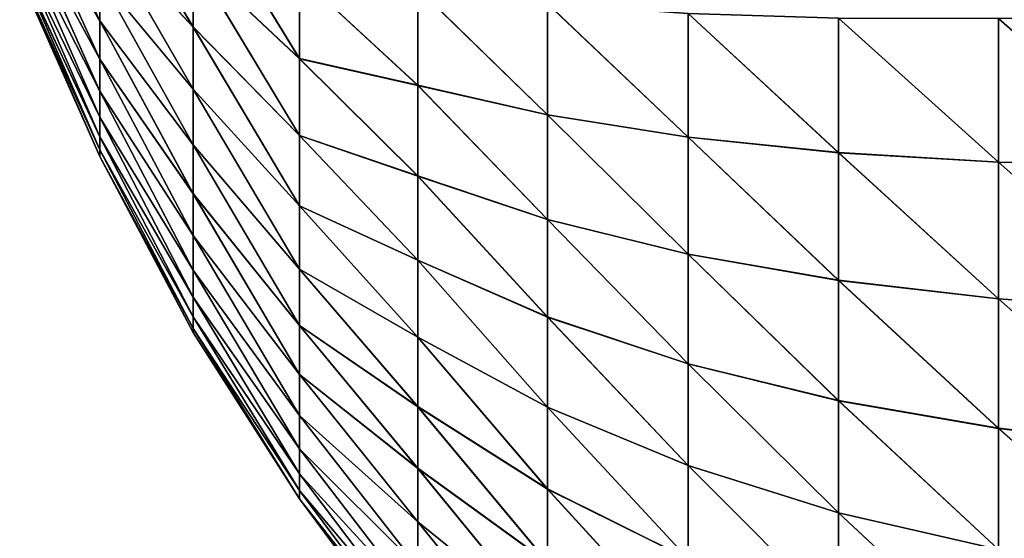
# Model space of a CAD drawing. Header units: metres. Extents: x -2 to 78, y -85 to 85.
# Tile 306 of 500: x 50.639 to 52.445, y -3.002 to -2.051. Entities that reach past the tile are written whole.
import ezdxf

# ---------------------------------------------------------------- set-up
doc = ezdxf.new("R2010")
doc.units = ezdxf.units.M
doc.layers.add('solid_20004802', color=7, linetype='CONTINUOUS')

msp = doc.modelspace()

# ---------------------------------------------------------------- linework, layer by layer
at = {"layer": 'solid_20004802'}
for points in [[(50.785728, -2.053427, -1.028451), (50.638618, -1.800672, -0.787354), (50.638618, -1.740467, -0.908453)], [(50.785728, -1.972605, -1.171574), (50.785728, -2.053427, -1.028451), (50.638618, -1.740467, -0.908453)], [(50.785728, -2.053375, 1.028551), (50.638618, -1.740531, 0.908334), (50.638618, -1.800728, 0.787232)], [(50.785728, -2.053375, 1.028551), (50.785728, -1.972545, 1.171671), (50.638618, -1.740531, 0.908334)], [(50.957123, -2.06458, 1.597809), (50.785728, -1.780527, 1.438222), (50.785728, -1.881432, 1.308473)], [(50.957123, -2.06458, 1.597809), (50.957123, -1.939417, 1.742945), (50.785728, -1.780527, 1.438222)], [(50.957123, -2.06499, -1.597296), (50.785728, -1.881498, -1.308382), (50.785728, -1.7806, -1.438135)], [(50.957123, -1.939864, -1.742464), (50.957123, -2.06499, -1.597296), (50.785728, -1.7806, -1.438135)], [(50.785728, -2.123529, -0.879782), (50.638618, -1.852138, -0.662291), (50.638618, -1.800672, -0.787354)], [(50.785728, -2.053427, -1.028451), (50.785728, -2.123529, -0.879782), (50.638618, -1.800672, -0.787354)], [(50.785728, -2.123485, 0.879887), (50.638618, -1.800728, 0.787232), (50.638618, -1.852185, 0.662165)], [(50.785728, -2.123485, 0.879887), (50.785728, -2.053375, 1.028551), (50.638618, -1.800728, 0.787232)], [(51.151855, -2.122765, 1.996117), (50.957123, -1.803745, 1.878309), (50.957123, -1.939417, 1.742945)], [(51.151855, -2.122765, 1.996117), (51.151855, -1.970946, 2.141548), (50.957123, -1.803745, 1.878309)], [(51.151855, -2.122864, -1.996014), (50.957123, -1.939864, -1.742464), (50.957123, -1.804227, -1.877863)], [(51.151855, -1.971053, -2.141453), (51.151855, -2.122864, -1.996014), (50.957123, -1.804227, -1.877863)], [(50.785728, -2.182535, -0.726371), (50.638618, -1.894605, -0.533893), (50.638618, -1.852138, -0.662291)], [(50.785728, -2.123529, -0.879782), (50.785728, -2.182535, -0.726371), (50.638618, -1.852138, -0.662291)], [(50.785728, -2.182498, 0.726479), (50.638618, -1.852185, 0.662165), (50.638618, -1.894643, 0.533764)], [(50.785728, -2.182498, 0.726479), (50.785728, -2.123485, 0.879887), (50.638618, -1.852185, 0.662165)], [(50.785728, -2.230124, -0.569044), (50.638618, -1.92786, -0.402807), (50.638618, -1.894605, -0.533893)], [(50.785728, -2.182535, -0.726371), (50.785728, -2.230124, -0.569044), (50.638618, -1.894605, -0.533893)], [(50.785728, -2.230096, 0.569154), (50.638618, -1.894643, 0.533764), (50.638618, -1.927889, 0.402676)], [(50.785728, -2.230096, 0.569154), (50.785728, -2.182498, 0.726479), (50.638618, -1.894643, 0.533764)], [(50.957123, -2.178532, 1.443714), (50.785728, -1.881432, 1.308473), (50.785728, -1.972545, 1.171671)], [(50.957123, -2.178532, 1.443714), (50.957123, -2.06458, 1.597809), (50.785728, -1.881432, 1.308473)], [(50.957123, -2.178902, -1.443172), (50.785728, -1.972605, -1.171574), (50.785728, -1.881498, -1.308382)], [(50.957123, -2.06499, -1.597296), (50.957123, -2.178902, -1.443172), (50.785728, -1.881498, -1.308382)], [(50.785728, -2.266042, -0.408649), (50.638618, -1.951735, -0.269693), (50.638618, -1.92786, -0.402807)], [(50.785728, -2.230124, -0.569044), (50.785728, -2.266042, -0.408649), (50.638618, -1.92786, -0.402807)], [(50.785728, -2.266021, 0.408761), (50.638618, -1.927889, 0.402676), (50.638618, -1.951754, 0.26956)], [(50.785728, -2.266021, 0.408761), (50.785728, -2.230096, 0.569154), (50.638618, -1.927889, 0.402676)], [(51.151855, -2.263517, 1.839951), (50.957123, -1.939417, 1.742945), (50.957123, -2.06458, 1.597809)], [(51.151855, -2.263517, 1.839951), (51.151855, -2.122765, 1.996117), (50.957123, -1.939417, 1.742945)], [(51.151855, -2.263609, -1.839841), (50.957123, -2.06499, -1.597296), (50.957123, -1.939864, -1.742464)], [(51.151855, -2.122864, -1.996014), (51.151855, -2.263609, -1.839841), (50.957123, -1.939864, -1.742464)], [(50.785728, -2.290094, -0.246052), (50.638618, -1.966111, -0.13522), (50.638618, -1.951735, -0.269693)], [(50.785728, -2.266042, -0.408649), (50.785728, -2.290094, -0.246052), (50.638618, -1.951735, -0.269693)], [(50.785728, -2.290081, 0.246164), (50.638618, -1.951754, 0.26956), (50.638618, -1.96612, 0.135086)], [(50.785728, -2.290081, 0.246164), (50.785728, -2.266021, 0.408761), (50.638618, -1.951754, 0.26956)], [(50.785728, -2.30215, -0.082127), (50.638618, -1.970914, -0.000067), (50.638618, -1.966111, -0.13522)], [(50.785728, -2.290094, -0.246052), (50.785728, -2.30215, -0.082127), (50.638618, -1.966111, -0.13522)], [(50.785728, -2.302146, 0.08224), (50.638618, -1.96612, 0.135086), (50.638618, -1.970914, -0.000067)], [(50.785728, -2.302146, 0.08224), (50.785728, -2.290081, 0.246164), (50.638618, -1.96612, 0.135086)], [(50.785728, -2.30215, -0.082127), (50.785728, -2.302146, 0.08224), (50.638618, -1.970914, -0.000067)], [(50.957123, -2.280634, 1.281525), (50.785728, -1.972545, 1.171671), (50.785728, -2.053375, 1.028551)], [(50.957123, -2.280634, 1.281525), (50.957123, -2.178532, 1.443714), (50.785728, -1.972545, 1.171671)], [(50.957123, -2.280963, -1.280957), (50.785728, -2.053427, -1.028451), (50.785728, -1.972605, -1.171574)], [(50.957123, -2.178902, -1.443172), (50.957123, -2.280963, -1.280957), (50.785728, -1.972605, -1.171574)], [(51.368855, -2.171436, 2.354014), (51.151855, -1.970946, 2.141548), (51.151855, -2.122765, 1.996117)], [(51.368855, -2.171436, 2.354014), (51.368855, -1.993854, 2.50159), (51.151855, -1.970946, 2.141548)], [(51.368855, -2.171744, -2.353738), (51.151855, -2.122864, -1.996014), (51.151855, -1.971053, -2.141453)], [(51.368855, -1.994181, -2.501338), (51.368855, -2.171744, -2.353738), (51.151855, -1.971053, -2.141453)], [(51.368855, -1.993854, 2.50159), (51.606918, -2.225541, 2.669129), (51.606918, -2.021764, 2.82192)], [(51.368855, -2.171436, 2.354014), (51.606918, -2.225541, 2.669129), (51.368855, -1.993854, 2.50159)], [(51.368855, -1.994181, -2.501338), (51.606918, -2.022237, -2.821593), (51.606918, -2.225988, -2.668767)], [(51.368855, -1.994181, -2.501338), (51.606918, -2.225988, -2.668767), (51.368855, -2.171744, -2.353738)], [(51.864738, -2.266652, 2.962044), (51.606918, -2.021764, 2.82192), (51.606918, -2.225541, 2.669129)], [(51.864738, -2.266652, 2.962044), (51.864738, -2.039999, 3.117743), (51.606918, -2.021764, 2.82192)], [(51.864738, -2.26698, -2.9618), (51.606918, -2.225988, -2.668767), (51.606918, -2.022237, -2.821593)], [(51.864738, -2.040344, -3.117525), (51.864738, -2.26698, -2.9618), (51.606918, -2.022237, -2.821593)], [(52.140896, -2.295028, 3.233001), (51.864738, -2.039999, 3.117743), (51.864738, -2.266652, 2.962044)], [(52.140896, -2.295028, 3.233001), (52.140896, -2.048614, 3.389774), (51.864738, -2.039999, 3.117743)], [(52.140896, -2.2953, -3.232814), (51.864738, -2.26698, -2.9618), (51.864738, -2.040344, -3.117525)], [(52.140896, -2.048899, -3.389607), (52.140896, -2.2953, -3.232814), (51.864738, -2.040344, -3.117525)], [(50.957123, -2.370314, 1.112151), (50.785728, -2.053375, 1.028551), (50.785728, -2.123485, 0.879887)], [(50.957123, -2.370314, 1.112151), (50.957123, -2.280634, 1.281525), (50.785728, -2.053375, 1.028551)], [(50.957123, -2.3706, -1.111559), (50.785728, -2.123529, -0.879782), (50.785728, -2.053427, -1.028451)], [(50.957123, -2.280963, -1.280957), (50.957123, -2.3706, -1.111559), (50.785728, -2.053427, -1.028451)], [(52.433861, -2.312278, 3.4808), (52.140896, -2.048614, 3.389774), (52.140896, -2.295028, 3.233001)], [(52.433861, -2.312278, 3.4808), (52.433861, -2.049193, 3.637192), (52.140896, -2.048614, 3.389774)], [(52.433861, -2.312533, -3.480635), (52.140896, -2.2953, -3.232814), (52.140896, -2.048899, -3.389607)], [(52.433861, -2.049459, -3.637047), (52.433861, -2.312533, -3.480635), (52.140896, -2.048899, -3.389607)], [(52.742027, -2.319673, 3.704383), (52.742027, -2.04293, 3.859243), (52.433861, -2.049193, 3.637192)], [(52.742027, -2.04314, -3.859136), (52.742027, -2.319875, -3.70426), (52.433861, -2.049459, -3.637047)], [(52.742027, -2.319673, 3.704383), (52.433861, -2.049193, 3.637192), (52.433861, -2.312278, 3.4808)], [(52.742027, -2.319875, -3.70426), (52.433861, -2.312533, -3.480635), (52.433861, -2.049459, -3.637047)], [(51.151855, -2.392446, 1.67389), (50.957123, -2.06458, 1.597809), (50.957123, -2.178532, 1.443714)], [(51.151855, -2.392446, 1.67389), (51.151855, -2.263517, 1.839951), (50.957123, -2.06458, 1.597809)], [(51.151855, -2.39253, -1.673774), (50.957123, -2.178902, -1.443172), (50.957123, -2.06499, -1.597296)], [(51.151855, -2.263609, -1.839841), (51.151855, -2.39253, -1.673774), (50.957123, -2.06499, -1.597296)], [(50.957123, -2.447069, 0.936541), (50.785728, -2.123485, 0.879887), (50.785728, -2.182498, 0.726479)], [(50.957123, -2.447069, 0.936541), (50.957123, -2.370314, 1.112151), (50.785728, -2.123485, 0.879887)], [(50.957123, -2.44731, -0.93593), (50.785728, -2.182535, -0.726371), (50.785728, -2.123529, -0.879782)], [(50.957123, -2.3706, -1.111559), (50.957123, -2.44731, -0.93593), (50.785728, -2.123529, -0.879782)], [(51.368855, -2.337764, 2.19386), (51.151855, -2.122765, 1.996117), (51.151855, -2.263517, 1.839951)], [(51.368855, -2.337764, 2.19386), (51.368855, -2.171436, 2.354014), (51.151855, -2.122765, 1.996117)], [(51.368855, -2.338051, -2.193562), (51.151855, -2.263609, -1.839841), (51.151855, -2.122864, -1.996014)], [(51.368855, -2.171744, -2.353738), (51.368855, -2.338051, -2.193562), (51.151855, -2.122864, -1.996014)], [(50.957123, -2.510469, 0.75568), (50.785728, -2.182498, 0.726479), (50.785728, -2.230096, 0.569154)], [(50.957123, -2.510469, 0.75568), (50.957123, -2.447069, 0.936541), (50.785728, -2.182498, 0.726479)], [(50.957123, -2.510663, -0.755052), (50.785728, -2.230124, -0.569044), (50.785728, -2.182535, -0.726371)], [(50.957123, -2.44731, -0.93593), (50.957123, -2.510663, -0.755052), (50.785728, -2.182535, -0.726371)], [(51.151855, -2.508859, 1.498827), (50.957123, -2.178532, 1.443714), (50.957123, -2.280634, 1.281525)], [(51.151855, -2.508859, 1.498827), (51.151855, -2.392446, 1.67389), (50.957123, -2.178532, 1.443714)], [(51.151855, -2.508934, -1.498704), (50.957123, -2.280963, -1.280957), (50.957123, -2.178902, -1.443172)], [(51.151855, -2.39253, -1.673774), (51.151855, -2.508934, -1.498704), (50.957123, -2.178902, -1.443172)], [(51.368855, -2.171436, 2.354014), (51.606918, -2.417432, 2.501655), (51.606918, -2.225541, 2.669129)], [(51.368855, -2.337764, 2.19386), (51.606918, -2.417432, 2.501655), (51.368855, -2.171436, 2.354014)], [(51.368855, -2.171744, -2.353738), (51.606918, -2.225988, -2.668767), (51.606918, -2.417851, -2.501261)], [(51.368855, -2.171744, -2.353738), (51.606918, -2.417851, -2.501261), (51.368855, -2.338051, -2.193562)], [(50.957123, -2.560158, 0.570582), (50.785728, -2.230096, 0.569154), (50.785728, -2.266021, 0.408761)], [(50.957123, -2.560158, 0.570582), (50.957123, -2.510469, 0.75568), (50.785728, -2.230096, 0.569154)], [(50.957123, -2.560305, -0.569942), (50.785728, -2.266042, -0.408649), (50.785728, -2.230124, -0.569044)], [(50.957123, -2.510663, -0.755052), (50.957123, -2.560305, -0.569942), (50.785728, -2.230124, -0.569044)], [(51.864738, -2.481083, 2.7899), (51.606918, -2.225541, 2.669129), (51.606918, -2.417432, 2.501655)], [(51.864738, -2.481083, 2.7899), (51.864738, -2.266652, 2.962044), (51.606918, -2.225541, 2.669129)], [(51.864738, -2.481392, -2.789633), (51.606918, -2.417851, -2.501261), (51.606918, -2.225988, -2.668767)], [(51.864738, -2.26698, -2.9618), (51.864738, -2.481392, -2.789633), (51.606918, -2.225988, -2.668767)], [(50.957123, -2.595858, 0.382285), (50.785728, -2.266021, 0.408761), (50.785728, -2.290081, 0.246164)], [(50.957123, -2.595858, 0.382285), (50.957123, -2.560158, 0.570582), (50.785728, -2.266021, 0.408761)], [(50.957123, -2.595956, -0.381635), (50.785728, -2.290094, -0.246052), (50.785728, -2.266042, -0.408649)], [(50.957123, -2.560305, -0.569942), (50.957123, -2.595956, -0.381635), (50.785728, -2.266042, -0.408649)], [(51.368855, -2.491949, 2.021983), (51.151855, -2.263517, 1.839951), (51.151855, -2.392446, 1.67389)], [(51.368855, -2.491949, 2.021983), (51.368855, -2.337764, 2.19386), (51.151855, -2.263517, 1.839951)], [(51.368855, -2.492213, -2.021666), (51.151855, -2.39253, -1.673774), (51.151855, -2.263609, -1.839841)], [(51.368855, -2.338051, -2.193562), (51.368855, -2.492213, -2.021666), (51.151855, -2.263609, -1.839841)], [(52.140896, -2.529112, 3.05835), (51.864738, -2.266652, 2.962044), (51.864738, -2.481083, 2.7899)], [(52.140896, -2.529112, 3.05835), (52.140896, -2.295028, 3.233001), (51.864738, -2.266652, 2.962044)], [(52.140896, -2.529369, -3.058143), (51.864738, -2.481392, -2.789633), (51.864738, -2.26698, -2.9618)], [(52.140896, -2.2953, -3.232814), (52.140896, -2.529369, -3.058143), (51.864738, -2.26698, -2.9618)], [(50.957123, -2.617368, 0.191844), (50.785728, -2.290081, 0.246164), (50.785728, -2.302146, 0.08224)], [(50.957123, -2.617368, 0.191844), (50.957123, -2.595858, 0.382285), (50.785728, -2.290081, 0.246164)], [(50.957123, -2.617417, -0.191189), (50.785728, -2.30215, -0.082127), (50.785728, -2.290094, -0.246052)], [(50.957123, -2.595956, -0.381635), (50.957123, -2.617417, -0.191189), (50.785728, -2.290094, -0.246052)], [(51.151855, -2.612129, 1.315703), (50.957123, -2.280634, 1.281525), (50.957123, -2.370314, 1.112151)], [(51.151855, -2.612129, 1.315703), (51.151855, -2.508859, 1.498827), (50.957123, -2.280634, 1.281525)], [(51.151855, -2.612195, -1.315576), (50.957123, -2.3706, -1.111559), (50.957123, -2.280963, -1.280957)], [(51.151855, -2.508934, -1.498704), (51.151855, -2.612195, -1.315576), (50.957123, -2.280963, -1.280957)], [(50.957123, -2.624568, 0.000328), (50.785728, -2.302146, 0.08224), (50.785728, -2.30215, -0.082127)], [(50.957123, -2.624568, 0.000328), (50.957123, -2.617368, 0.191844), (50.785728, -2.302146, 0.08224)], [(50.957123, -2.617417, -0.191189), (50.957123, -2.624568, 0.000328), (50.785728, -2.30215, -0.082127)], [(52.433861, -2.5631, 3.305413), (52.140896, -2.295028, 3.233001), (52.140896, -2.529112, 3.05835)], [(52.433861, -2.5631, 3.305413), (52.433861, -2.312278, 3.4808), (52.140896, -2.295028, 3.233001)], [(52.433861, -2.563343, -3.305229), (52.140896, -2.529369, -3.058143), (52.140896, -2.2953, -3.232814)], [(52.433861, -2.312533, -3.480635), (52.433861, -2.563343, -3.305229), (52.140896, -2.2953, -3.232814)], [(52.742027, -2.584359, 3.529712), (52.433861, -2.312278, 3.4808), (52.433861, -2.5631, 3.305413)], [(52.742027, -2.584359, 3.529712), (52.742027, -2.319673, 3.704383), (52.433861, -2.312278, 3.4808)], [(52.742027, -2.584551, -3.529575), (52.433861, -2.563343, -3.305229), (52.433861, -2.312533, -3.480635)], [(52.742027, -2.319875, -3.70426), (52.742027, -2.584551, -3.529575), (52.433861, -2.312533, -3.480635)], [(51.368855, -2.337764, 2.19386), (51.606918, -2.596383, 2.320418), (51.606918, -2.417432, 2.501655)], [(51.368855, -2.491949, 2.021983), (51.606918, -2.596383, 2.320418), (51.368855, -2.337764, 2.19386)], [(51.368855, -2.338051, -2.193562), (51.606918, -2.417851, -2.501261), (51.606918, -2.596771, -2.319994)], [(51.368855, -2.338051, -2.193562), (51.606918, -2.596771, -2.319994), (51.368855, -2.492213, -2.021666)], [(51.151855, -2.701702, 1.125503), (50.957123, -2.370314, 1.112151), (50.957123, -2.447069, 0.936541)], [(51.151855, -2.701702, 1.125503), (51.151855, -2.612129, 1.315703), (50.957123, -2.370314, 1.112151)], [(51.151855, -2.701758, -1.125372), (50.957123, -2.44731, -0.93593), (50.957123, -2.3706, -1.111559)], [(51.151855, -2.612195, -1.315576), (51.151855, -2.701758, -1.125372), (50.957123, -2.3706, -1.111559)], [(51.368855, -2.633166, 1.839303), (51.151855, -2.392446, 1.67389), (51.151855, -2.508859, 1.498827)], [(51.368855, -2.633166, 1.839303), (51.368855, -2.491949, 2.021983), (51.151855, -2.392446, 1.67389)], [(51.368855, -2.633407, -1.838968), (51.151855, -2.508934, -1.498704), (51.151855, -2.39253, -1.673774)], [(51.368855, -2.492213, -2.021666), (51.368855, -2.633407, -1.838968), (51.151855, -2.39253, -1.673774)], [(51.864738, -2.682102, 2.602269), (51.606918, -2.417432, 2.501655), (51.606918, -2.596383, 2.320418)], [(51.864738, -2.682102, 2.602269), (51.864738, -2.481083, 2.7899), (51.606918, -2.417432, 2.501655)], [(51.864738, -2.68239, -2.601979), (51.606918, -2.596771, -2.319994), (51.606918, -2.417851, -2.501261)], [(51.864738, -2.481392, -2.789633), (51.864738, -2.68239, -2.601979), (51.606918, -2.417851, -2.501261)], [(51.151855, -2.777095, 0.929251), (50.957123, -2.447069, 0.936541), (50.957123, -2.510469, 0.75568)], [(51.151855, -2.777095, 0.929251), (51.151855, -2.701702, 1.125503), (50.957123, -2.447069, 0.936541)], [(51.151855, -2.777141, -0.929115), (50.957123, -2.510663, -0.755052), (50.957123, -2.44731, -0.93593)], [(51.151855, -2.701758, -1.125372), (51.151855, -2.777141, -0.929115), (50.957123, -2.44731, -0.93593)], [(51.368855, -2.491949, 2.021983), (51.606918, -2.761408, 2.126416), (51.606918, -2.596383, 2.320418)], [(51.368855, -2.633166, 1.839303), (51.606918, -2.761408, 2.126416), (51.368855, -2.491949, 2.021983)], [(51.368855, -2.492213, -2.021666), (51.606918, -2.596771, -2.319994), (51.606918, -2.761764, -2.125964)], [(51.368855, -2.492213, -2.021666), (51.606918, -2.761764, -2.125964), (51.368855, -2.633407, -1.838968)], [(52.140896, -2.74957, 2.866787), (51.864738, -2.481083, 2.7899), (51.864738, -2.682102, 2.602269)], [(52.140896, -2.74957, 2.866787), (52.140896, -2.529112, 3.05835), (51.864738, -2.481083, 2.7899)], [(52.140896, -2.749811, -2.866561), (51.864738, -2.68239, -2.601979), (51.864738, -2.481392, -2.789633)], [(52.140896, -2.529369, -3.058143), (52.140896, -2.749811, -2.866561), (51.864738, -2.481392, -2.789633)], [(51.151855, -2.837902, 0.728001), (50.957123, -2.510469, 0.75568), (50.957123, -2.560158, 0.570582)], [(51.151855, -2.837902, 0.728001), (51.151855, -2.777095, 0.929251), (50.957123, -2.510469, 0.75568)], [(51.368855, -2.760662, 1.646796), (51.151855, -2.508859, 1.498827), (51.151855, -2.612129, 1.315703)], [(51.368855, -2.760662, 1.646796), (51.368855, -2.633166, 1.839303), (51.151855, -2.508859, 1.498827)], [(51.368855, -2.760878, -1.646443), (51.151855, -2.612195, -1.315576), (51.151855, -2.508934, -1.498704)], [(51.368855, -2.633407, -1.838968), (51.368855, -2.760878, -1.646443), (51.151855, -2.508934, -1.498704)], [(51.151855, -2.837939, -0.727863), (50.957123, -2.560305, -0.569942), (50.957123, -2.510663, -0.755052)], [(51.151855, -2.777141, -0.929115), (51.151855, -2.837939, -0.727863), (50.957123, -2.510663, -0.755052)], [(52.433861, -2.800292, 3.111988), (52.140896, -2.529112, 3.05835), (52.140896, -2.74957, 2.866787)], [(52.433861, -2.800292, 3.111988), (52.433861, -2.5631, 3.305413), (52.140896, -2.529112, 3.05835)], [(52.433861, -2.80052, -3.111788), (52.140896, -2.749811, -2.866561), (52.140896, -2.529369, -3.058143)], [(52.433861, -2.563343, -3.305229), (52.433861, -2.80052, -3.111788), (52.140896, -2.529369, -3.058143)], [(51.151855, -2.883798, 0.522836), (50.957123, -2.560158, 0.570582), (50.957123, -2.595858, 0.382285)], [(51.151855, -2.883798, 0.522836), (51.151855, -2.837902, 0.728001), (50.957123, -2.560158, 0.570582)], [(51.151855, -2.883824, -0.522695), (50.957123, -2.595956, -0.381635), (50.957123, -2.560305, -0.569942)], [(51.151855, -2.837939, -0.727863), (51.151855, -2.883824, -0.522695), (50.957123, -2.560305, -0.569942)], [(52.742027, -2.835572, 3.336165), (52.433861, -2.5631, 3.305413), (52.433861, -2.800292, 3.111988)], [(52.742027, -2.835572, 3.336165), (52.742027, -2.584359, 3.529712), (52.433861, -2.5631, 3.305413)], [(52.742027, -2.835754, -3.336014), (52.433861, -2.80052, -3.111788), (52.433861, -2.563343, -3.305229)], [(52.742027, -2.584551, -3.529575), (52.742027, -2.835754, -3.336014), (52.433861, -2.563343, -3.305229)], [(51.151855, -2.914534, 0.31486), (50.957123, -2.595858, 0.382285), (50.957123, -2.617368, 0.191844)], [(51.151855, -2.914534, 0.31486), (51.151855, -2.883798, 0.522836), (50.957123, -2.595858, 0.382285)], [(51.151855, -2.91455, -0.314717), (50.957123, -2.617417, -0.191189), (50.957123, -2.595956, -0.381635)], [(51.151855, -2.883824, -0.522695), (51.151855, -2.91455, -0.314717), (50.957123, -2.595956, -0.381635)], [(51.864738, -2.868593, 2.400192), (51.606918, -2.596383, 2.320418), (51.606918, -2.761408, 2.126416)], [(51.864738, -2.868593, 2.400192), (51.864738, -2.682102, 2.602269), (51.606918, -2.596383, 2.320418)], [(51.864738, -2.868859, -2.399881), (51.606918, -2.761764, -2.125964), (51.606918, -2.596771, -2.319994)], [(51.864738, -2.68239, -2.601979), (51.864738, -2.868859, -2.399881), (51.606918, -2.596771, -2.319994)], [(51.151855, -2.929947, 0.105189), (50.957123, -2.617368, 0.191844), (50.957123, -2.624568, 0.000328)], [(51.151855, -2.929947, 0.105189), (51.151855, -2.914534, 0.31486), (50.957123, -2.617368, 0.191844)], [(51.151855, -2.929952, -0.105046), (50.957123, -2.624568, 0.000328), (50.957123, -2.617417, -0.191189)], [(51.151855, -2.91455, -0.314717), (51.151855, -2.929952, -0.105046), (50.957123, -2.617417, -0.191189)], [(51.368855, -2.873755, 1.44549), (51.151855, -2.612129, 1.315703), (51.151855, -2.701702, 1.125503)], [(51.368855, -2.873755, 1.44549), (51.368855, -2.760662, 1.646796), (51.151855, -2.612129, 1.315703)], [(51.368855, -2.873945, -1.445122), (51.151855, -2.701758, -1.125372), (51.151855, -2.612195, -1.315576)], [(51.368855, -2.760878, -1.646443), (51.368855, -2.873945, -1.445122), (51.151855, -2.612195, -1.315576)], [(51.151855, -2.929952, -0.105046), (51.151855, -2.929947, 0.105189), (50.957123, -2.624568, 0.000328)], [(51.368855, -2.633166, 1.839303), (51.606918, -2.911599, 1.920716), (51.606918, -2.761408, 2.126416)], [(51.368855, -2.760662, 1.646796), (51.606918, -2.911599, 1.920716), (51.368855, -2.633166, 1.839303)], [(51.368855, -2.633407, -1.838968), (51.606918, -2.761764, -2.125964), (51.606918, -2.911921, -1.92024)], [(51.368855, -2.633407, -1.838968), (51.606918, -2.911921, -1.92024), (51.368855, -2.760878, -1.646443)], [(52.140896, -2.955182, 2.659371), (51.864738, -2.682102, 2.602269), (51.864738, -2.868593, 2.400192)], [(52.140896, -2.955182, 2.659371), (52.140896, -2.74957, 2.866787), (51.864738, -2.682102, 2.602269)], [(52.140896, -2.955406, -2.659128), (51.864738, -2.868859, -2.399881), (51.864738, -2.68239, -2.601979)], [(52.140896, -2.749811, -2.866561), (52.140896, -2.955406, -2.659128), (51.864738, -2.68239, -2.601979)], [(51.368855, -2.971841, 1.23646), (51.151855, -2.701702, 1.125503), (51.151855, -2.777095, 0.929251)], [(51.368855, -2.971841, 1.23646), (51.368855, -2.873755, 1.44549), (51.151855, -2.701702, 1.125503)], [(51.368855, -2.972003, -1.23608), (51.151855, -2.777141, -0.929115), (51.151855, -2.701758, -1.125372)], [(51.368855, -2.873945, -1.445122), (51.368855, -2.972003, -1.23608), (51.151855, -2.701758, -1.125372)], [(51.368855, -2.760662, 1.646796), (51.606918, -3.046132, 1.70445), (51.606918, -2.911599, 1.920716)], [(51.368855, -2.873755, 1.44549), (51.606918, -3.046132, 1.70445), (51.368855, -2.760662, 1.646796)], [(51.368855, -2.760878, -1.646443), (51.606918, -2.911921, -1.92024), (51.606918, -3.046417, -1.703951)], [(51.368855, -2.760878, -1.646443), (51.606918, -3.046417, -1.703951), (51.368855, -2.873945, -1.445122)], [(51.864738, -3.03952, 2.184789), (51.606918, -2.761408, 2.126416), (51.606918, -2.911599, 1.920716)], [(51.864738, -3.03952, 2.184789), (51.864738, -2.868593, 2.400192), (51.606918, -2.761408, 2.126416)], [(51.864738, -3.039762, -2.18446), (51.606918, -2.911921, -1.92024), (51.606918, -2.761764, -2.125964)], [(51.864738, -2.868859, -2.399881), (51.864738, -3.039762, -2.18446), (51.606918, -2.761764, -2.125964)], [(52.433861, -3.022557, 2.901582), (52.140896, -2.74957, 2.866787), (52.140896, -2.955182, 2.659371)], [(52.433861, -3.022557, 2.901582), (52.433861, -2.800292, 3.111988), (52.140896, -2.74957, 2.866787)], [(52.433861, -3.022769, -2.901365), (52.140896, -2.955406, -2.659128), (52.140896, -2.749811, -2.866561)], [(52.433861, -2.80052, -3.111788), (52.433861, -3.022769, -2.901365), (52.140896, -2.749811, -2.866561)], [(51.368855, -3.054396, 1.020824), (51.151855, -2.777095, 0.929251), (51.151855, -2.837902, 0.728001)], [(51.368855, -3.054396, 1.020824), (51.368855, -2.971841, 1.23646), (51.151855, -2.777095, 0.929251)], [(51.368855, -3.05453, -1.020433), (51.151855, -2.837939, -0.727863), (51.151855, -2.777141, -0.929115)], [(51.368855, -2.972003, -1.23608), (51.368855, -3.05453, -1.020433), (51.151855, -2.777141, -0.929115)], [(52.742027, -3.07197, 3.124777), (52.433861, -2.800292, 3.111988), (52.433861, -3.022557, 2.901582)], [(52.742027, -3.07197, 3.124777), (52.742027, -2.835572, 3.336165), (52.433861, -2.800292, 3.111988)], [(52.742027, -3.07214, -3.124614), (52.433861, -3.022769, -2.901365), (52.433861, -2.80052, -3.111788)], [(52.742027, -2.835754, -3.336014), (52.742027, -3.07214, -3.124614), (52.433861, -2.80052, -3.111788)], [(51.368855, -3.120979, 0.799733), (51.151855, -2.837902, 0.728001), (51.151855, -2.883798, 0.522836)], [(51.368855, -3.120979, 0.799733), (51.368855, -3.054396, 1.020824), (51.151855, -2.837902, 0.728001)], [(51.368855, -3.121083, -0.799333), (51.151855, -2.883824, -0.522695), (51.151855, -2.837939, -0.727863)], [(51.368855, -3.05453, -1.020433), (51.368855, -3.121083, -0.799333), (51.151855, -2.837939, -0.727863)], [(52.140896, -3.144813, 2.437249), (51.864738, -2.868593, 2.400192), (51.864738, -3.03952, 2.184789)], [(52.140896, -3.144813, 2.437249), (52.140896, -2.955182, 2.659371), (51.864738, -2.868593, 2.400192)], [(52.140896, -3.145018, -2.43699), (51.864738, -3.039762, -2.18446), (51.864738, -2.868859, -2.399881)], [(52.140896, -2.955406, -2.659128), (52.140896, -3.145018, -2.43699), (51.864738, -2.868859, -2.399881)], [(51.368855, -3.171233, 0.574369), (51.151855, -2.883798, 0.522836), (51.151855, -2.914534, 0.31486)], [(51.368855, -3.171233, 0.574369), (51.368855, -3.120979, 0.799733), (51.151855, -2.883798, 0.522836)], [(51.368855, -3.171309, -0.573963), (51.151855, -2.91455, -0.314717), (51.151855, -2.883824, -0.522695)], [(51.368855, -3.121083, -0.799333), (51.368855, -3.171309, -0.573963), (51.151855, -2.883824, -0.522695)], [(51.368855, -2.873755, 1.44549), (51.606918, -3.164264, 1.478807), (51.606918, -3.046132, 1.70445)], [(51.368855, -2.971841, 1.23646), (51.606918, -3.164264, 1.478807), (51.368855, -2.873755, 1.44549)], [(51.368855, -2.873945, -1.445122), (51.606918, -3.046417, -1.703951), (51.606918, -3.164512, -1.478288)], [(51.368855, -2.873945, -1.445122), (51.606918, -3.164512, -1.478288), (51.368855, -2.972003, -1.23608)], [(51.368855, -3.204891, 0.345937), (51.151855, -2.914534, 0.31486), (51.151855, -2.929947, 0.105189)], [(51.368855, -3.204891, 0.345937), (51.368855, -3.171233, 0.574369), (51.151855, -2.914534, 0.31486)], [(51.368855, -3.204937, -0.345526), (51.151855, -2.929952, -0.105046), (51.151855, -2.91455, -0.314717)], [(51.368855, -3.171309, -0.573963), (51.368855, -3.204937, -0.345526), (51.151855, -2.91455, -0.314717)], [(51.864738, -3.193935, 1.957259), (51.606918, -2.911599, 1.920716), (51.606918, -3.046132, 1.70445)], [(51.864738, -3.193935, 1.957259), (51.864738, -3.03952, 2.184789), (51.606918, -2.911599, 1.920716)], [(51.864738, -3.194151, -1.956913), (51.606918, -3.046417, -1.703951), (51.606918, -2.911921, -1.92024)], [(51.864738, -3.039762, -2.18446), (51.864738, -3.194151, -1.956913), (51.606918, -2.911921, -1.92024)], [(51.368855, -3.221773, 0.115656), (51.151855, -2.929947, 0.105189), (51.151855, -2.929952, -0.105046)], [(51.368855, -3.221773, 0.115656), (51.368855, -3.204891, 0.345937), (51.151855, -2.929947, 0.105189)], [(51.368855, -3.221788, -0.115243), (51.368855, -3.221773, 0.115656), (51.151855, -2.929952, -0.105046)], [(51.368855, -3.204937, -0.345526), (51.368855, -3.221788, -0.115243), (51.151855, -2.929952, -0.105046)], [(52.433861, -3.228683, 2.675342), (52.140896, -2.955182, 2.659371), (52.140896, -3.144813, 2.437249)], [(52.433861, -3.228683, 2.675342), (52.433861, -3.022557, 2.901582), (52.140896, -2.955182, 2.659371)], [(52.433861, -3.228879, -2.67511), (52.140896, -3.145018, -2.43699), (52.140896, -2.955406, -2.659128)], [(52.433861, -3.022769, -2.901365), (52.433861, -3.228879, -2.67511), (52.140896, -2.955406, -2.659128)], [(51.368855, -2.971841, 1.23646), (51.606918, -3.265348, 1.245029), (51.606918, -3.164264, 1.478807)], [(51.368855, -3.054396, 1.020824), (51.606918, -3.265348, 1.245029), (51.368855, -2.971841, 1.23646)], [(51.368855, -2.972003, -1.23608), (51.606918, -3.164512, -1.478288), (51.606918, -3.265556, -1.244493)], [(51.368855, -2.972003, -1.23608), (51.606918, -3.265556, -1.244493), (51.368855, -3.05453, -1.020433)]]:
    msp.add_3dface(points, dxfattribs=at)

doc.saveas('drawing.dxf')
